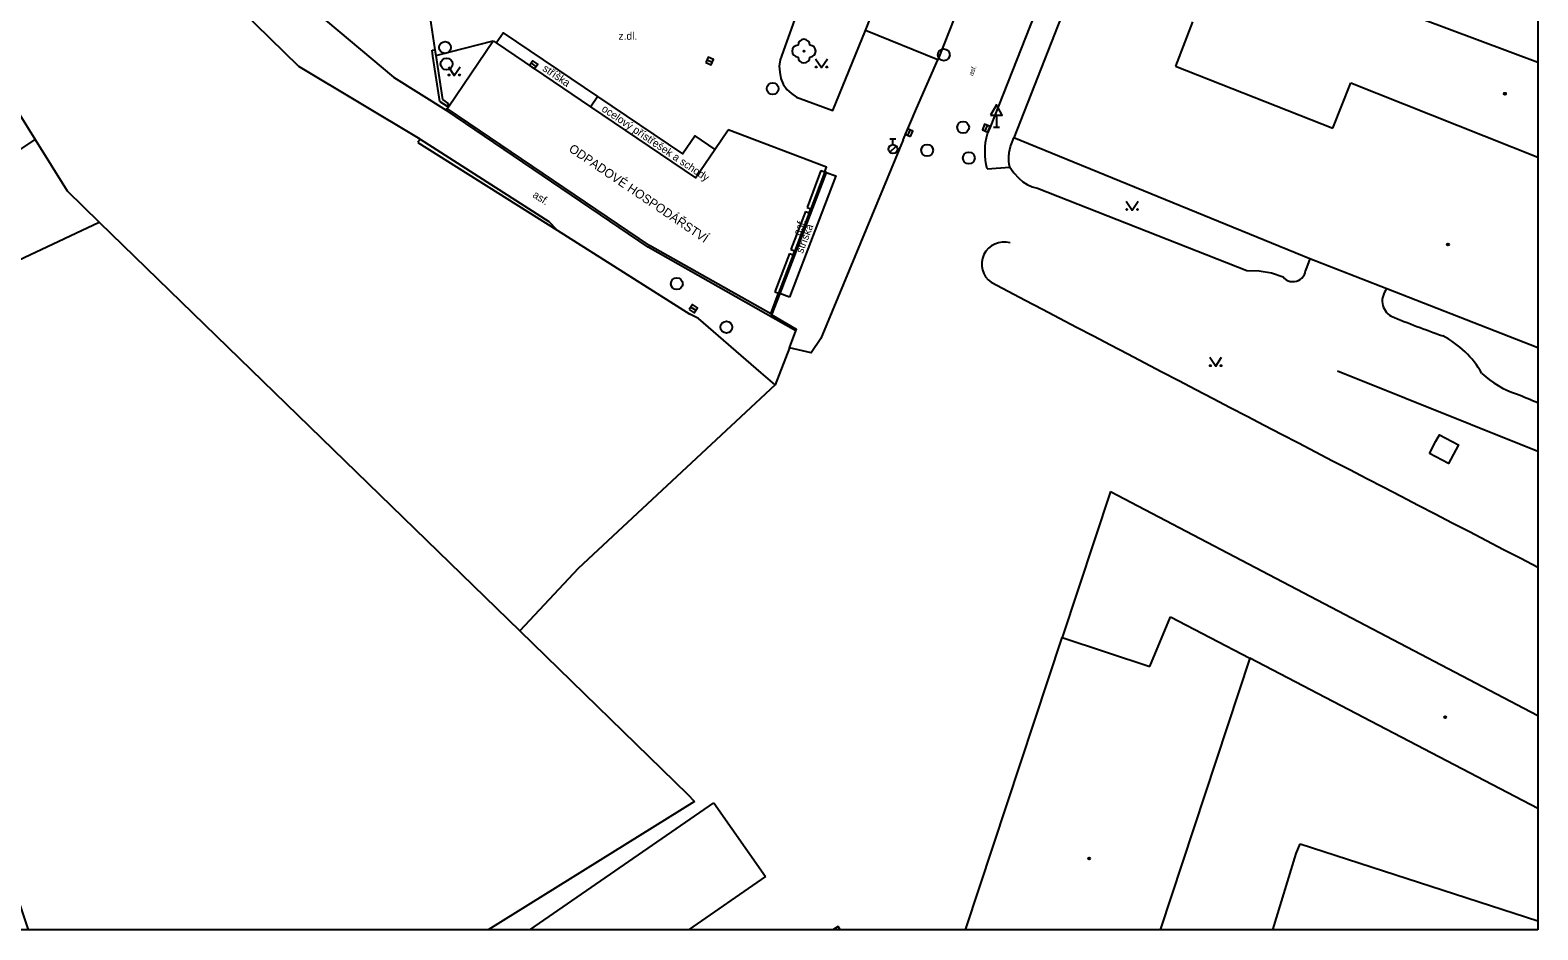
# Model space of a CAD drawing. Extents: x -600309 to -598967, y -1161267 to -1160292.
# Drawn here: x -599094.5 to -598967.1, y -1161267 to -1161191 of the extents above; entities that cross this region are included whole.
import ezdxf

# ---------------------------------------------------------------- set-up
doc = ezdxf.new("R2010")
doc.units = 0
for name, color, linetype in [('Level 10', 7, 'Continuous'), ('Level 11', 7, 'Continuous'), ('Level 22', 7, 'Continuous'), ('Level 27', 7, 'Continuous'), ('Level 28', 7, 'Continuous'), ('Level 34', 7, 'Continuous'), ('Level 36', 7, 'Continuous'), ('Level 39', 7, 'Continuous'), ('Level 40', 7, 'Continuous'), ('Level 41', 7, 'Continuous'), ('Level 42', 7, 'Continuous'), ('Level 5', 7, 'Continuous'), ('Level 51', 7, 'Continuous'), ('Level 54', 7, 'Continuous'), ('Level 6', 7, 'Continuous'), ('Level 7', 7, 'Continuous'), ('Level 8', 7, 'Continuous'), ('Vrstva 63', 7, 'Continuous')]:
    doc.layers.add(name, color=color, linetype=linetype)

msp = doc.modelspace()

# ---------------------------------------------------------------- linework, layer by layer
at = {"layer": 'Level 10'}
for points in [[(-599013.36, -1161199.18), (-599010.01, -1161190.69), (-599007.42, -1161184.32), (-599004.87, -1161177.96), (-599004.76, -1161177.74)], [(-599051.06, -1161181.07), (-599050.9, -1161182.1), (-599049.58, -1161181.88), (-599029.77, -1161189.73), (-599031.12, -1161193.5), (-599031.19, -1161194.04), (-599031.15, -1161194.55), (-599031.06, -1161195.06), (-599030.86, -1161195.56), (-599030.55, -1161195.99), (-599030.17, -1161196.35), (-599029.73, -1161196.65), (-599026.67, -1161197.77), (-599023.92, -1161191.01)], [(-599023.92, -1161191.01), (-599022.42, -1161187.22)], [(-599060.21, -1161193.14), (-599055.37, -1161191.89)], [(-599029.8, -1161216.4), (-599042.27, -1161209.33), (-599059.34, -1161197.75)], [(-599061.53, -1161200.21), (-599050.65, -1161207.17), (-599049.96, -1161207.88)], [(-599013.62, -1161202.71), (-599013.71, -1161202.34), (-599013.77, -1161201.97), (-599013.8, -1161201.6), (-599013.81, -1161201.22), (-599013.81, -1161201.03), (-599013.8, -1161200.85), (-599013.76, -1161200.47), (-599013.69, -1161200.1), (-599013.6, -1161199.74)], [(-599013.6, -1161199.74), (-599013.36, -1161199.18)], [(-599027.22, -1161203.01), (-599031.15, -1161213.25)], [(-599027.34, -1161202.93), (-599027.21, -1161202.98)], [(-599027.21, -1161202.98), (-599027.22, -1161203.01)], [(-599031.15, -1161213.25), (-599031.85, -1161215.06)], [(-599029.8, -1161216.4), (-599029.75, -1161216.28), (-599031.85, -1161215.06)]]:
    msp.add_lwpolyline(points, dxfattribs=at)
at = {"layer": 'Level 11'}
msp.add_line((-598967.1085, -1161226.5952), (-598984.04, -1161219.82), dxfattribs=at)
for points in [[(-599015.47, -1161187.55), (-599017.81, -1161193.5)], [(-599017.81, -1161193.5), (-599023.92, -1161191.01)], [(-599020.72, -1161200.25), (-599019.6, -1161197.61), (-599017.81, -1161193.5)], [(-599059.34, -1161197.75), (-599059.24, -1161197.61)], [(-599059.25, -1161197.41), (-599059.15, -1161197.48)], [(-599047.13, -1161197.47), (-599046.55, -1161196.6), (-599046.54, -1161196.58), (-599039.37, -1161201.43), (-599038.33, -1161199.93), (-599036.65, -1161201.06)], [(-599102.09, -1161198.84), (-599098.88, -1161203.45), (-599094.05, -1161200.24)], [(-599061.53, -1161200.21), (-599061.72, -1161200.47)], [(-599020.72, -1161200.25), (-599022.42, -1161204.33), (-599027.68, -1161217.05), (-599028.49, -1161218.25), (-599030.34, -1161217.84), (-599029.8, -1161216.4)], [(-599011.8, -1161201.82), (-599011.79, -1161201.57), (-599011.78, -1161201.44), (-599011.76, -1161201.32), (-599011.72, -1161201.07), (-599011.65, -1161200.83), (-599011.57, -1161200.59), (-599011.37, -1161200.08)], [(-599013.62, -1161202.71), (-599011.72, -1161202.57)], [(-599011.72, -1161202.57), (-599011.77, -1161202.32), (-599011.79, -1161202.07), (-599011.8, -1161201.82)], [(-599011.72, -1161202.57), (-599011.38, -1161203.04), (-599010.9607, -1161203.487), (-599010.6247, -1161203.7951), (-599010.2419, -1161204.0426), (-599009.8231, -1161204.2226), (-599009.38, -1161204.33), (-598991.7, -1161211.31), (-598990.653, -1161211.3242), (-598989.6212, -1161211.5023), (-598988.63, -1161211.84), (-598988.5076, -1161211.9708), (-598988.365, -1161212.0793), (-598988.2063, -1161212.1624), (-598988.036, -1161212.2179), (-598987.8588, -1161212.2442), (-598987.6797, -1161212.2406), (-598987.5037, -1161212.207), (-598987.3358, -1161212.1446), (-598987.1806, -1161212.055), (-598987.0426, -1161211.9408), (-598986.9256, -1161211.8052), (-598986.8329, -1161211.6519), (-598986.7671, -1161211.4853), (-598986.73, -1161211.31)], [(-599094.6295, -1161267.0314), (-599102.17, -1161244.41), (-599110.62, -1161217.55), (-599088.64, -1161207.21)], [(-598986.37, -1161210.32), (-598986.73, -1161211.31)], [(-599030.34, -1161217.84), (-599031.54, -1161220.97), (-599032.73, -1161219.94), (-599038.03, -1161215.35), (-599038.74, -1161214.99)], [(-599031.85, -1161215.06), (-599031.92, -1161214.96)], [(-598976.26, -1161226.76), (-598975.7199, -1161225.74)], [(-598975.7199, -1161225.74), (-598975.43, -1161225.2), (-598973.82, -1161226.04), (-598974.04, -1161226.46)], [(-598974.04, -1161226.46), (-598974.65, -1161227.61), (-598976.26, -1161226.76)]]:
    msp.add_lwpolyline(points, dxfattribs=at)
for centre, radius, start, end in [((-599012.2164, -1161210.768), 1.8707, 73.9762, 234.976951), ((-595360.9738, -1154259.8525), 7853.4031, 242.28579104, 242.66571849), ((-598978.7487, -1161213.8699), 1.5016, 137.736957, 239.97896), ((-598934.6168, -1161103.8397), 120.0373, 248.042985, 250.269959), ((-598978.8145, -1161223.9798), 8.0388, 29.675043, 62.800315), ((-598966.6734, -1161214.5975), 7.4684, 226.334411, 252.493869), ((-598161.3901, -1159262.6333), 2118.9916, 247.5986843, 247.6516546)]:
    msp.add_arc(centre, radius, start, end, dxfattribs=at)
at = {"layer": 'Level 22'}
msp.add_circle((-599029.11, -1161192.76), 0.05, dxfattribs=at)
for centre, start, end in [((-599029.61, -1161192.76), 90, 270), ((-599029.11, -1161192.26), 0, 180), ((-599028.61, -1161192.76), 270, 90), ((-599029.11, -1161193.26), 180, 0)]:
    msp.add_arc(centre, 0.5, start, end, dxfattribs=at)
at = {"layer": 'Level 27'}
for p, q in [((-599052.1539, -1161193.7753), (-599051.7461, -1161194.0647)), ((-599037.2996, -1161193.491), (-599036.8404, -1161193.689)), ((-599013.8075, -1161199.5002), (-599013.6125, -1161199.0398)), ((-599020.3283, -1161199.8898), (-599020.1317, -1161199.4302)), ((-599038.6709, -1161214.3958), (-599038.2491, -1161214.6642))]:
    msp.add_line(p, q, dxfattribs=at)
for points in [[(-599052.2986, -1161193.9792), (-599051.8908, -1161194.2686), (-599051.6014, -1161193.8608), (-599052.0092, -1161193.5714)], [(-599037.3985, -1161193.7206), (-599036.9394, -1161193.9185), (-599036.7415, -1161193.4594), (-599037.2006, -1161193.2615)], [(-599013.5773, -1161199.5977), (-599013.3823, -1161199.1373), (-599013.8427, -1161198.9423), (-599014.0377, -1161199.4027)], [(-599020.0985, -1161199.9882), (-599019.9018, -1161199.5285), (-599020.3615, -1161199.3318), (-599020.5582, -1161199.7915)], [(-599038.8051, -1161214.6067), (-599038.3833, -1161214.8751), (-599038.1149, -1161214.4533), (-599038.5367, -1161214.1849)]]:
    msp.add_lwpolyline(points, close=True, dxfattribs=at)
for centre in [(-599059.43, -1161192.45), (-599017.29, -1161193.07), (-599059.3, -1161193.84), (-599031.75, -1161195.93), (-599015.66, -1161199.2), (-599018.7, -1161201.14), (-599015.18, -1161201.79), (-599039.85, -1161212.42), (-599035.66, -1161216.09)]:
    msp.add_circle(centre, 0.5, dxfattribs=at)
at = {"layer": 'Level 28'}
for p, q in [((-599021.84, -1161200.165), (-599021.34, -1161200.165)), ((-599021.59, -1161200.665), (-599021.59, -1161200.165)), ((-599021.848, -1161201.312), (-599021.318, -1161200.782))]:
    msp.add_line(p, q, dxfattribs=at)
msp.add_circle((-599021.59, -1161201.04), 0.375, dxfattribs=at)
at = {"layer": 'Level 34'}
for p, q in [((-599012.85, -1161198.172), (-599012.85, -1161199.19)), ((-599013.1, -1161199.19), (-599012.6, -1161199.19))]:
    msp.add_line(p, q, dxfattribs=at)
msp.add_lwpolyline([(-599013.35, -1161198.172), (-599012.35, -1161198.172), (-599012.85, -1161197.306)], close=True, dxfattribs=at)
at = {"layer": 'Level 36'}
for points in [[(-599028.12, -1161193.4), (-599027.62, -1161194.15), (-599027.12, -1161193.4)], [(-599059.15, -1161194.08), (-599058.65, -1161194.83), (-599058.15, -1161194.08)], [(-599001.88, -1161205.44), (-599001.38, -1161206.19), (-599000.88, -1161205.44)], [(-598994.82, -1161218.64), (-598994.32, -1161219.39), (-598993.82, -1161218.64)]]:
    msp.add_lwpolyline(points, dxfattribs=at)
for centre in [(-599059.1002, -1161194.7798), (-599058.2008, -1161194.7798), (-599028.0702, -1161194.0998), (-599027.1708, -1161194.0998), (-599001.8302, -1161206.1398), (-599000.9308, -1161206.1398), (-598994.7702, -1161219.3398), (-598993.8708, -1161219.3398)]:
    msp.add_circle(centre, 0.05, dxfattribs=at)
at = {"layer": 'Level 39'}
for centre, radius in [((-598969.89, -1161196.36), 0.09), ((-598969.89, -1161196.36), 0.0398), ((-598974.7, -1161209.1), 0.09), ((-598974.7, -1161209.1), 0.0398), ((-598974.94, -1161249.05), 0.09), ((-598974.94, -1161249.05), 0.0398), ((-599005.01, -1161261), 0.09), ((-599005.01, -1161261), 0.0398)]:
    msp.add_circle(centre, radius, dxfattribs=at)
at = {"layer": 'Level 5'}
for p, q in [((-598988.98, -1161185.5), (-598967.1085, -1161193.6942)), ((-598982.9099, -1161195.44), (-598967.1085, -1161201.7176)), ((-599003.2199, -1161229.9699), (-598967.1085, -1161248.9121)), ((-599015.4723, -1161267.0314), (-599007.3, -1161242.31)), ((-598991.45, -1161244.06), (-598999.0051, -1161267.0314)), ((-598967.1085, -1161256.7813), (-598991.45, -1161244.06)), ((-599052.2778, -1161267.0314), (-599036.7199, -1161256.3)), ((-598987.18, -1161259.76), (-598967.1085, -1161266.2727)), ((-598989.486, -1161267.0314), (-598987.53, -1161260.59)), ((-599032.35, -1161262.53), (-599038.8661, -1161267.0314)), ((-599026.2199, -1161266.76), (-599026.6549, -1161267.0314)), ((-599026.0501, -1161267.0314), (-599026.2199, -1161266.76))]:
    msp.add_line(p, q, dxfattribs=at)
for points in [[(-599005.95, -1161186.19), (-599011.37, -1161200.08)], [(-598996.29, -1161190.27), (-598997.71, -1161194.02)], [(-599059.24, -1161197.61), (-599059.15, -1161197.48), (-599055.37, -1161191.89)], [(-599055.37, -1161191.89), (-599055.1, -1161192.07), (-599047.13, -1161197.47), (-599038.27, -1161203.48), (-599036.65, -1161201.06)], [(-598997.71, -1161194.02), (-598984.44, -1161199.28)], [(-598984.44, -1161199.28), (-598982.9099, -1161195.44)], [(-599031.92, -1161214.96), (-599042.16, -1161209.19), (-599059.24, -1161197.61)], [(-599036.65, -1161201.06), (-599035.52, -1161199.42)], [(-599027.35, -1161202.96), (-599027.34, -1161202.93), (-599027.21, -1161202.58), (-599035.52, -1161199.42)], [(-598967.1085, -1161217.849), (-598979.86, -1161212.86), (-598986.37, -1161210.32), (-599011.37, -1161200.08)], [(-599027.67, -1161202.84), (-599028.85, -1161205.98)], [(-599027.67, -1161202.84), (-599027.35, -1161202.96)], [(-599027.35, -1161202.96), (-599028.53, -1161206.1)], [(-599028.98, -1161206.31), (-599030.21, -1161209.53)], [(-599028.66, -1161206.43), (-599029.89, -1161209.65)], [(-599028.98, -1161206.31), (-599028.66, -1161206.43)], [(-599028.85, -1161205.98), (-599028.53, -1161206.1)], [(-599028.66, -1161206.43), (-599028.53, -1161206.1)], [(-599030.33, -1161209.86), (-599031.58, -1161213.09)], [(-599030.01, -1161209.98), (-599031.26, -1161213.21)], [(-599030.33, -1161209.86), (-599030.01, -1161209.98)], [(-599030.21, -1161209.53), (-599029.89, -1161209.65)], [(-599030.01, -1161209.98), (-599029.89, -1161209.65)], [(-599031.92, -1161214.96), (-599031.26, -1161213.21)], [(-599031.58, -1161213.09), (-599031.26, -1161213.21)], [(-599003.2199, -1161229.9699), (-599007.3, -1161242.31)], [(-598999.89, -1161244.76), (-598998.15, -1161240.56)], [(-598998.15, -1161240.56), (-598991.45, -1161244.06)], [(-599007.3, -1161242.31), (-598999.89, -1161244.76)], [(-599036.7199, -1161256.3), (-599032.35, -1161262.53)], [(-598987.53, -1161260.59), (-598987.18, -1161259.76)]]:
    msp.add_lwpolyline(points, dxfattribs=at)
at = {"layer": 'Level 51'}
msp.add_line((-599038.35, -1161256.17), (-599055.793, -1161267.0314), dxfattribs=at)
for points in [[(-599071.77, -1161194.07), (-599077.85, -1161188.09)], [(-599061.53, -1161200.21), (-599071.77, -1161194.07)], [(-599096.92, -1161195.62), (-599094.05, -1161200.24), (-599091.36, -1161204.56)], [(-599091.36, -1161204.56), (-599088.64, -1161207.21), (-599053.1, -1161241.76)], [(-599031.54, -1161220.97), (-599048.18, -1161236.49)], [(-599048.18, -1161236.49), (-599053.1, -1161241.76)], [(-599053.1, -1161241.76), (-599038.96, -1161255.57)], [(-599038.96, -1161255.57), (-599038.35, -1161256.17)]]:
    msp.add_lwpolyline(points, dxfattribs=at)
at = {"layer": 'Level 54'}
for points in [[(-599071.27, -1161188.67), (-599063.77, -1161194.9699)], [(-599063.77, -1161194.9699), (-599059.34, -1161197.75)]]:
    msp.add_lwpolyline(points, dxfattribs=at)
at = {"layer": 'Level 6'}
for points in [[(-599055.1, -1161192.07), (-599054.52, -1161191.2), (-599046.55, -1161196.6)], [(-599027.22, -1161203.01), (-599026.42, -1161203.3), (-599030.32, -1161213.56)], [(-599027.35, -1161202.96), (-599027.22, -1161203.01)], [(-599031.15, -1161213.25), (-599031.26, -1161213.21)], [(-599030.32, -1161213.56), (-599031.15, -1161213.25)]]:
    msp.add_lwpolyline(points, dxfattribs=at)
at = {"layer": 'Level 7'}
for points in [[(-599060.53, -1161192.67), (-599060.28, -1161192.64)], [(-599059.87, -1161197.01), (-599060.46, -1161193.18), (-599060.53, -1161192.67)], [(-599060.28, -1161192.64), (-599060.21, -1161193.14), (-599059.64, -1161196.86)], [(-599059.87, -1161197.01), (-599059.25, -1161197.41)], [(-599059.64, -1161196.86), (-599059.13, -1161197.2)], [(-599059.13, -1161197.2), (-599059.25, -1161197.41)], [(-599061.72, -1161200.47), (-599049.96, -1161207.88), (-599038.74, -1161214.99)]]:
    msp.add_lwpolyline(points, dxfattribs=at)
at = {"layer": 'Level 8'}
msp.add_lwpolyline([(-599060.7, -1161189.83), (-599060.28, -1161192.64)], dxfattribs=at)
at = {"layer": 'Vrstva 63'}
msp.add_lwpolyline([(-600308.541, -1160292.3474), (-598967.1085, -1160292.3474), (-598967.1085, -1161267.0314), (-600308.541, -1161267.0314)], close=True, dxfattribs=at)

# ---------------------------------------------------------------- texts
at = {"layer": 'Level 40'}
msp.add_text('z.dl.', height=0.65, dxfattribs=at).set_placement((-599044.78, -1161191.8))
for height, rotation, p in [(0.4, 68.466708, (-599014.85, -1161194.88)), (0.65, 327.63798, (-599052.09, -1161205.06)), (0.65, 69.093764, (-599029.44, -1161208.4))]:
    msp.add_text('asf.', height=height, rotation=rotation, dxfattribs=at).set_placement(p)
at = {"layer": 'Level 41'}
msp.add_text('ODPADOVÉ HOSPODÁŘSTVÍ', height=0.75, rotation=325.863281, dxfattribs=at).set_placement((-599049.04, -1161201.18))
at = {"layer": 'Level 42'}
for s, rotation, p in [('stříška', 325.894753, (-599051.25, -1161194.37)), ('ocelový přístřešek a schody', 325.849795, (-599046.26, -1161197.78)), ('stříška', 69.146196, (-599029.21, -1161209.91))]:
    msp.add_text(s, height=0.65, rotation=rotation, dxfattribs=at).set_placement(p)

doc.saveas('drawing.dxf')
